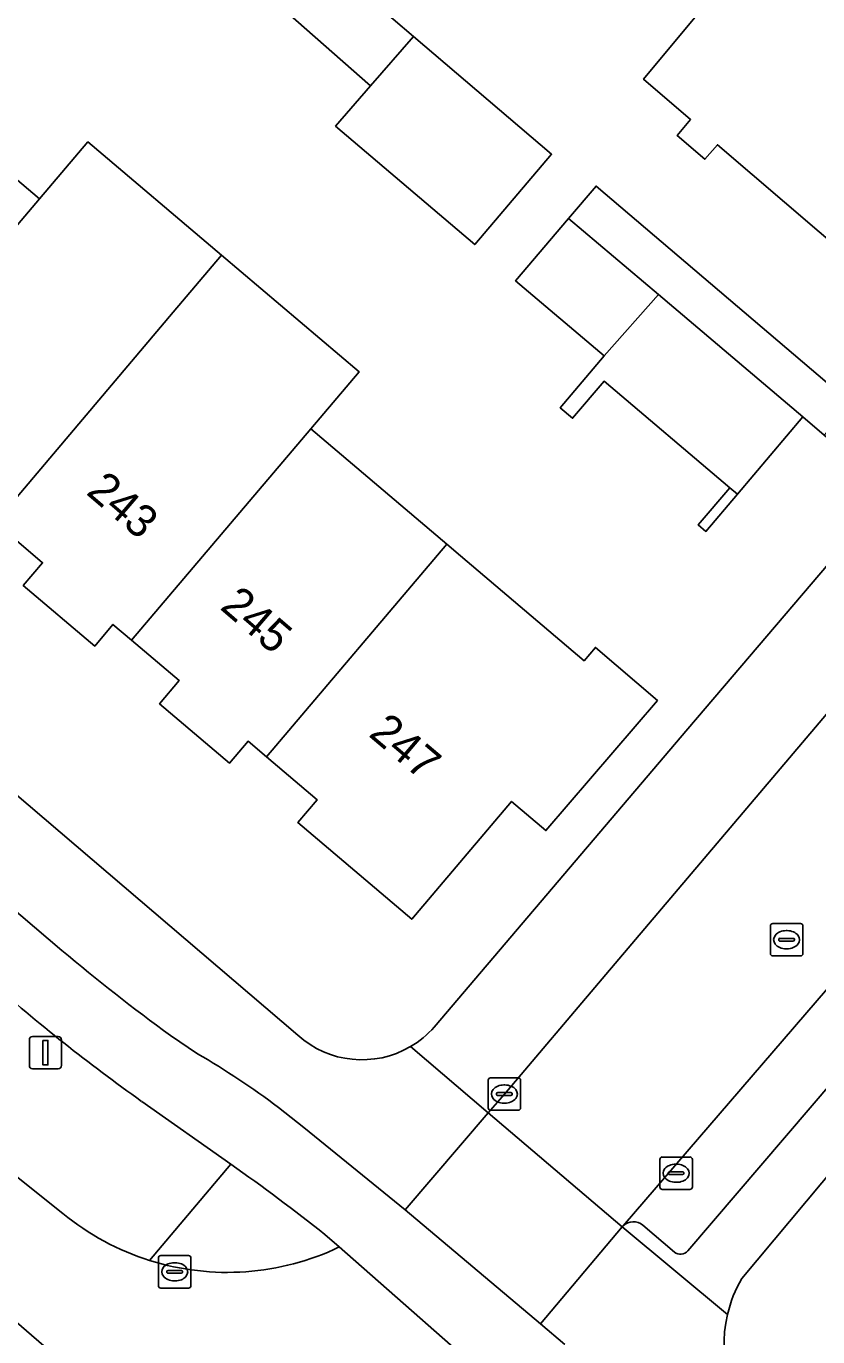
# Model space of a CAD drawing. Extents: x 162523 to 163266, y 381230 to 382050.
# Drawn here: x 162685.41 to 162709.81, y 381676.99 to 381717.38 of the extents above; entities that cross this region are included whole.
import ezdxf

# ---------------------------------------------------------------- set-up
doc = ezdxf.new("R2010")
doc.units = 0
for name, color, linetype in [('IMGEO_Berm_groen', 7, 'Continuous'), ('IMGEO_Berm_open', 7, 'Continuous'), ('IMGEO_Erf', 7, 'Continuous'), ('IMGEO_Fietspad_gesloten', 7, 'Continuous'), ('IMGEO_Kolk', 7, 'Continuous'), ('IMGEO_Lichtmast', 7, 'Continuous'), ('IMGEO_Muur', 7, 'Continuous'), ('IMGEO_Pand', 7, 'Continuous'), ('IMGEO_Pand_nummerreeks', 7, 'Continuous'), ('IMGEO_Parkeervlak_open', 7, 'Continuous'), ('IMGEO_Rijbaan_lokaal_gesloten', 7, 'Continuous'), ('IMGEO_Rijbaan_lokaal_open', 7, 'Continuous'), ('IMGEO_Rioolput', 7, 'Continuous'), ('IMGEO_Voetpad_open', 7, 'Continuous')]:
    doc.layers.add(name, color=color, linetype=linetype)

msp = doc.modelspace()

# ---------------------------------------------------------------- linework, layer by layer
at = {"layer": 'IMGEO_Berm_groen'}
for points in [[(162691.721, 381682.311), (162689.218, 381679.347)], [(162695.064, 381679.762), (162694.619, 381680.146)]]:
    msp.add_lwpolyline(points, dxfattribs=at)
for centre, radius, start, end in [((162657.254, 381633.153), 60.037, 51.51143, 54.96418), ((162691.615, 381686.967), 7.988, 252.54, 295.5811)]:
    msp.add_arc(centre, radius, start, end, dxfattribs=at)
at = {"layer": 'IMGEO_Berm_open'}
for points in [[(162670.675, 381694.247), (162670.826, 381694.091), (162676.591, 381689.171), (162684.812, 381682.182), (162685.107, 381681.944), (162685.778, 381681.402), (162686.547, 381680.794)], [(162689.218, 381679.347), (162691.721, 381682.311), (162688.972, 381684.248)]]:
    msp.add_lwpolyline(points, dxfattribs=at)
for centre, radius, start, end in [((162720.346, 381728.529), 54.269, 228.3356, 234.6814), ((162691.609, 381686.949), 7.969, 230.5657, 252.5416)]:
    msp.add_arc(centre, radius, start, end, dxfattribs=at)
at = {"layer": 'IMGEO_Erf'}
for points in [[(162684.402, 381747.053), (162674.188, 381738.328), (162677.46, 381735.382), (162679.38, 381737.65), (162681.618, 381735.752), (162684.255, 381733.517), (162682.334, 381731.25), (162683.048, 381730.665), (162691.024, 381723.483), (162690.494, 381722.894), (162693.179, 381720.477), (162692.208, 381719.374), (162690.968, 381720.462), (162691.224, 381720.754), (162688.556, 381723.091), (162688.153, 381723.444), (162688.541, 381723.874), (162681.858, 381729.731), (162665.388, 381710.53), (162693.781, 381686.286)], [(162697.991, 381686.54), (162705.807, 381695.733), (162712.041, 381703.045), (162710.009, 381704.777), (162709.351, 381705.338), (162707.334, 381702.958), (162706.364, 381701.814), (162706.128, 381702.014), (162707.098, 381703.159), (162703.226, 381706.441), (162702.256, 381705.297), (162701.875, 381705.62), (162703.23, 381707.219), (162700.499, 381709.534), (162702.13, 381711.459), (162702.978, 381712.455), (162710.86, 381705.747), (162725.064, 381721.931)], [(162720.876, 381719.769), (162717.2, 381715.465), (162711.919, 381709.281), (162706.716, 381713.725), (162706.335, 381713.279), (162705.474, 381714.015), (162705.891, 381714.504), (162704.44, 381715.743), (162709.558, 381721.895)], [(162696.725, 381717.592), (162697.353, 381717.058), (162701.609, 381713.435), (162699.237, 381710.649), (162694.947, 381714.3), (162696.028, 381715.539), (162692.014, 381719.073)], [(162681.799, 381715.47), (162685.823, 381712.058), (162687.313, 381713.816), (162691.434, 381710.323), (162695.671, 381706.731), (162694.181, 381704.973), (162698.376, 381701.417), (162698.796, 381701.061), (162702.61, 381697.828), (162702.957, 381698.237), (162704.87, 381696.597), (162701.431, 381692.595), (162700.374, 381693.491), (162697.297, 381689.862), (162693.786, 381692.839), (162694.381, 381693.541), (162692.822, 381694.863), (162692.252, 381695.346), (162691.68, 381694.672), (162689.523, 381696.5), (162690.128, 381697.214), (162688.659, 381698.46), (162688.088, 381698.944), (162687.526, 381698.281), (162685.323, 381700.148), (162685.917, 381700.848), (162684.452, 381702.091)], [(162743.712, 381678.731), (162725.082, 381694.378), (162723.957, 381693.034), (162723.028, 381693.819), (162721.439, 381695.164), (162720.169, 381693.71), (162714.873, 381687.637), (162707.471, 381678.788)]]:
    msp.add_lwpolyline(points, dxfattribs=at)
for centre, radius, start, end in [((162695.76, 381688.497), 2.967, 228.1671, 300.3399), ((162695.734, 381688.53), 3.01, 300.4557, 318.5989), ((162710.936, 381676.759), 4.016, 149.6544, 166.6712), ((162710.92, 381676.765), 3.999, 166.6925, 228.0457)]:
    msp.add_arc(centre, radius, start, end, dxfattribs=at)
at = {"layer": 'IMGEO_Fietspad_gesloten'}
for points in [[(162686.514, 381688.902), (162680.601, 381693.932), (162679.253, 381692.312), (162684.27, 381687.987)], [(162690.696, 381685.718), (162689.86, 381686.282)], [(162688.972, 381684.248), (162691.721, 381682.311)], [(162702.016, 381676.753), (162701.268, 381677.399), (162697.091, 381680.911), (162693.974, 381683.443), (162693.189, 381684.064)], [(162694.619, 381680.146), (162695.064, 381679.762), (162700.289, 381675.168), (162702.525, 381673.004), (162704.102, 381671.452)]]:
    msp.add_lwpolyline(points, dxfattribs=at)
for centre, radius, start, end in [((162720.983, 381729.475), 53.238, 229.6508, 234.2256), ((162720.346, 381728.529), 54.269, 228.3356, 234.6814), ((162676.992, 381662.356), 27.085, 53.2714, 59.6034), ((162657.254, 381633.153), 60.037, 51.51143, 54.96418)]:
    msp.add_arc(centre, radius, start, end, dxfattribs=at)
at = {"layer": 'IMGEO_Kolk'}
for p, q in [((162699.651, 381684.049), (162699.651, 381684.901)), ((162699.726, 381684.975), (162700.578, 381684.975)), ((162700.139, 381684.755), (162700.164, 381684.755)), ((162700.652, 381684.901), (162700.652, 381684.049)), ((162699.91, 381684.469), (162699.91, 381684.481)), ((162700.348, 381684.432), (162699.95, 381684.432)), ((162699.953, 381684.518), (162700.351, 381684.518)), ((162700.162, 381684.195), (162700.137, 381684.195)), ((162700.394, 381684.481), (162700.394, 381684.469)), ((162700.578, 381683.975), (162699.726, 381683.975)), ((162704.945, 381681.609), (162704.945, 381682.461)), ((162705.02, 381682.535), (162705.872, 381682.535)), ((162705.433, 381682.315), (162705.458, 381682.315)), ((162705.946, 381682.461), (162705.946, 381681.609)), ((162705.204, 381682.029), (162705.204, 381682.041)), ((162705.642, 381681.992), (162705.244, 381681.992)), ((162705.247, 381682.078), (162705.645, 381682.078)), ((162705.456, 381681.755), (162705.431, 381681.755)), ((162705.688, 381682.041), (162705.688, 381682.029)), ((162705.872, 381681.535), (162705.02, 381681.535)), ((162689.489, 381678.571), (162689.489, 381679.423)), ((162689.564, 381679.497), (162690.416, 381679.497)), ((162690.49, 381679.423), (162690.49, 381678.571)), ((162689.748, 381678.991), (162689.748, 381679.003)), ((162690.186, 381678.954), (162689.788, 381678.954)), ((162689.791, 381679.04), (162690.189, 381679.04)), ((162689.977, 381679.277), (162690.002, 381679.277)), ((162690.232, 381679.003), (162690.232, 381678.991)), ((162690, 381678.717), (162689.975, 381678.717)), ((162690.416, 381678.497), (162689.564, 381678.497))]:
    msp.add_line(p, q, dxfattribs=at)
for points in [[(162699.651, 381684.049), (162699.651, 381684.901)], [(162699.726, 381684.975), (162700.578, 381684.975)], [(162700.652, 381684.901), (162700.652, 381684.049)], [(162700.578, 381683.975), (162699.726, 381683.975)], [(162704.945, 381681.609), (162704.945, 381682.461)], [(162705.02, 381682.535), (162705.872, 381682.535)], [(162705.946, 381682.461), (162705.946, 381681.609)], [(162705.872, 381681.535), (162705.02, 381681.535)], [(162689.489, 381678.571), (162689.489, 381679.423)], [(162689.564, 381679.497), (162690.416, 381679.497)], [(162690.49, 381679.423), (162690.49, 381678.571)], [(162690.416, 381678.497), (162689.564, 381678.497)]]:
    msp.add_lwpolyline(points, dxfattribs=at)
for centre, radius, start, end in [((162699.728, 381684.899), 0.0765, 91.552, 178.448), ((162699.728, 381684.899), 0.0765, 91.552, 178.448), ((162700.576, 381684.899), 0.0765, 1.552, 88.448), ((162700.576, 381684.899), 0.0765, 1.552, 88.448), ((162699.95, 381684.478), 0.0403, 85.8775, 175.7526), ((162699.947, 381684.468), 0.0366, 178.938, 274.7102), ((162700.351, 381684.475), 0.043, 264.8664, 352.4533), ((162700.355, 381684.48), 0.0386, 1.7309, 96.639), ((162699.728, 381684.051), 0.0765, 181.552, 268.448), ((162699.728, 381684.051), 0.0765, 181.552, 268.448), ((162700.576, 381684.051), 0.0765, 271.552, 358.448), ((162700.576, 381684.051), 0.0765, 271.552, 358.448), ((162705.022, 381682.459), 0.0765, 91.552, 178.448), ((162705.022, 381682.459), 0.0765, 91.552, 178.448), ((162705.87, 381682.459), 0.0765, 1.552, 88.448), ((162705.87, 381682.459), 0.0765, 1.552, 88.448), ((162705.244, 381682.038), 0.0403, 85.8775, 175.7526), ((162705.241, 381682.028), 0.0366, 178.938, 274.7102), ((162705.645, 381682.035), 0.043, 264.8664, 352.4533), ((162705.649, 381682.04), 0.0386, 1.7309, 96.639), ((162705.022, 381681.611), 0.0765, 181.552, 268.448), ((162705.022, 381681.611), 0.0765, 181.552, 268.448), ((162705.87, 381681.611), 0.0765, 271.552, 358.448), ((162705.87, 381681.611), 0.0765, 271.552, 358.448), ((162689.566, 381679.421), 0.0765, 91.552, 178.448), ((162689.566, 381679.421), 0.0765, 91.552, 178.448), ((162690.414, 381679.421), 0.0765, 1.552, 88.448), ((162690.414, 381679.421), 0.0765, 1.552, 88.448), ((162689.788, 381679), 0.0403, 85.8775, 175.7526), ((162689.785, 381678.99), 0.0366, 178.938, 274.7102), ((162690.189, 381678.997), 0.043, 264.8664, 352.4533), ((162690.193, 381679.002), 0.0386, 1.7309, 96.639), ((162689.566, 381678.573), 0.0765, 181.552, 268.448), ((162689.566, 381678.573), 0.0765, 181.552, 268.448), ((162690.414, 381678.573), 0.0765, 271.552, 358.448), ((162690.414, 381678.573), 0.0765, 271.552, 358.448)]:
    msp.add_arc(centre, radius, start, end, dxfattribs=at)
for centre, major_axis, ratio, start_param, end_param in [((162700.138, 381684.475), (-0.387, 0.002), 0.722429, 4.712389, 7.853982), ((162700.163, 381684.475), (-0.39, 0.002), 0.717154, 1.570796, 4.712389), ((162705.432, 381682.035), (-0.387, 0.002), 0.722429, 4.712389, 7.853982), ((162705.457, 381682.035), (-0.39, 0.002), 0.717154, 1.570796, 4.712389), ((162689.976, 381678.997), (-0.387, 0.002), 0.722429, 4.712389, 7.853982), ((162690.001, 381678.997), (-0.39, 0.002), 0.717154, 1.570796, 4.712389)]:
    msp.add_ellipse(centre, major_axis=major_axis, ratio=ratio, start_param=start_param, end_param=end_param, dxfattribs=at)
at = {"layer": 'IMGEO_Lichtmast'}
for p, q in [((162685.61, 381686.25), (162686.4, 381686.25)), ((162686.4, 381686.25), (162685.61, 381686.25)), ((162685.51, 381685.35), (162685.51, 381686.15)), ((162685.51, 381686.15), (162685.51, 381685.35)), ((162686.5, 381686.15), (162686.5, 381685.35)), ((162686.5, 381685.35), (162686.5, 381686.15)), ((162686.4, 381685.25), (162685.61, 381685.25)), ((162685.61, 381685.25), (162686.4, 381685.25))]:
    msp.add_line(p, q, dxfattribs=at)
msp.add_lwpolyline([(162685.93, 381686.125), (162686.08, 381686.125), (162686.08, 381685.375), (162685.93, 381685.375), (162685.93, 381686.125)], dxfattribs=at)
for centre, start, end in [((162685.61, 381686.15), 90, 180), ((162685.61, 381686.15), 90, 180), ((162686.4, 381686.15), 0, 90), ((162686.4, 381686.15), 360, 90), ((162685.61, 381685.35), 180, 270), ((162685.61, 381685.35), 180, 270), ((162686.4, 381685.35), 270, 0), ((162686.4, 381685.35), 270, 0)]:
    msp.add_arc(centre, 0.1, start, end, dxfattribs=at)
at = {"layer": 'IMGEO_Muur'}
msp.add_lwpolyline([(162707.334, 381702.958), (162707.098, 381703.159), (162706.128, 381702.014), (162706.364, 381701.814)], close=True, dxfattribs=at)
at = {"layer": 'IMGEO_Pand'}
for points in [[(162711.985, 381719.963), (162710.866, 381720.921), (162710.795, 381720.838), (162710.049, 381721.475), (162709.558, 381721.895), (162704.44, 381715.743), (162705.891, 381714.504), (162705.474, 381714.015), (162706.335, 381713.279), (162706.716, 381713.725), (162711.919, 381709.281), (162717.2, 381715.465)], [(162693.288, 381720.517), (162692.014, 381719.073), (162696.028, 381715.539), (162697.353, 381717.058), (162696.725, 381717.592)], [(162697.353, 381717.058), (162696.028, 381715.539), (162694.947, 381714.3), (162699.237, 381710.649), (162701.609, 381713.435)], [(162681.799, 381715.47), (162676.325, 381709.015), (162677.577, 381707.954), (162677.022, 381707.298), (162679.269, 381705.393), (162679.804, 381706.024), (162680.326, 381705.581), (162685.823, 381712.058)], [(162689.944, 381708.565), (162691.434, 381710.323), (162687.313, 381713.816), (162685.823, 381712.058), (162680.326, 381705.581), (162681.757, 381704.368), (162681.183, 381703.691), (162682.934, 381702.207), (162683.511, 381702.888), (162684.452, 381702.091)], [(162704.898, 381709.113), (162702.13, 381711.459), (162700.499, 381709.534), (162703.23, 381707.219)], [(162694.181, 381704.973), (162695.671, 381706.731), (162691.434, 381710.323), (162689.944, 381708.565), (162684.452, 381702.091), (162685.917, 381700.848), (162685.323, 381700.148), (162687.526, 381698.281), (162688.088, 381698.944), (162688.659, 381698.46)], [(162704.898, 381709.113), (162703.23, 381707.219), (162701.875, 381705.62), (162702.256, 381705.297), (162703.226, 381706.441), (162707.098, 381703.159), (162707.334, 381702.958), (162709.351, 381705.338)], [(162692.822, 381694.863), (162698.376, 381701.417), (162694.181, 381704.973), (162688.659, 381698.46), (162690.128, 381697.214), (162689.523, 381696.5), (162691.68, 381694.672), (162692.252, 381695.346)], [(162692.822, 381694.863), (162694.381, 381693.541), (162693.786, 381692.839), (162697.297, 381689.862), (162700.374, 381693.491), (162701.431, 381692.595), (162704.87, 381696.597), (162702.957, 381698.237), (162702.61, 381697.828), (162698.796, 381701.061), (162698.376, 381701.417)]]:
    msp.add_lwpolyline(points, close=True, dxfattribs=at)
at = {"layer": 'IMGEO_Parkeervlak_open'}
for points in [[(162716.024, 381694.596), (162703.811, 381680.417)], [(162705.804, 381679.639), (162717.122, 381692.858)], [(162704.416, 381680.432), (162705.391, 381679.601)]]:
    msp.add_lwpolyline(points, dxfattribs=at)
for centre, radius, start, end in [((162704.122, 381680.087), 0.454, 49.576, 133.2645), ((162705.576, 381679.852), 0.312, 233.614, 316.8999)]:
    msp.add_arc(centre, radius, start, end, dxfattribs=at)
at = {"layer": 'IMGEO_Rijbaan_lokaal_gesloten'}
msp.add_lwpolyline([(162699.652, 381683.891), (162697.091, 381680.911), (162701.268, 381677.399), (162703.784, 381680.385)], close=True, dxfattribs=at)
for points in [[(162686.547, 381680.794), (162685.778, 381681.402), (162685.107, 381681.944), (162682.885, 381679.37), (162760.917, 381611.835), (162778.081, 381596.98), (162839.254, 381546.589), (162849.76, 381538.009)], [(162700.289, 381675.168), (162695.064, 381679.762)]]:
    msp.add_lwpolyline(points, dxfattribs=at)
for centre, radius, start, end in [((162691.609, 381686.949), 7.969, 230.5657, 252.5416), ((162691.615, 381686.967), 7.988, 252.54, 295.5811)]:
    msp.add_arc(centre, radius, start, end, dxfattribs=at)
at = {"layer": 'IMGEO_Rijbaan_lokaal_open'}
msp.add_lwpolyline([(162717.772, 381705.235), (162711.95, 381698.377), (162710.772, 381696.996), (162703.168, 381688.025), (162700.152, 381684.475), (162699.652, 381683.891), (162703.784, 381680.385), (162703.811, 381680.417), (162716.024, 381694.596), (162716.116, 381694.716), (162719.248, 381698.069)], dxfattribs=at)
at = {"layer": 'IMGEO_Rioolput'}
for p, q in [((162708.351, 381688.804), (162708.351, 381689.656)), ((162708.426, 381689.73), (162709.278, 381689.73)), ((162708.839, 381689.51), (162708.864, 381689.51)), ((162709.352, 381689.656), (162709.352, 381688.804)), ((162708.61, 381689.224), (162708.61, 381689.236)), ((162709.048, 381689.187), (162708.65, 381689.187)), ((162708.653, 381689.273), (162709.051, 381689.273)), ((162709.094, 381689.236), (162709.094, 381689.224)), ((162709.278, 381688.73), (162708.426, 381688.73)), ((162708.862, 381688.95), (162708.837, 381688.95))]:
    msp.add_line(p, q, dxfattribs=at)
for points in [[(162708.351, 381688.804), (162708.351, 381689.656)], [(162708.426, 381689.73), (162709.278, 381689.73)], [(162709.352, 381689.656), (162709.352, 381688.804)], [(162709.278, 381688.73), (162708.426, 381688.73)]]:
    msp.add_lwpolyline(points, dxfattribs=at)
for centre, radius, start, end in [((162708.428, 381689.654), 0.0765, 91.552, 178.448), ((162708.428, 381689.654), 0.0765, 91.552, 178.448), ((162709.276, 381689.654), 0.0765, 1.552, 88.448), ((162709.276, 381689.654), 0.0765, 1.552, 88.448), ((162708.65, 381689.233), 0.0403, 85.8775, 175.7526), ((162708.647, 381689.223), 0.0366, 178.938, 274.7102), ((162709.051, 381689.23), 0.043, 264.8664, 352.4533), ((162709.055, 381689.235), 0.0386, 1.7309, 96.639), ((162708.428, 381688.806), 0.0765, 181.552, 268.448), ((162708.428, 381688.806), 0.0765, 181.552, 268.448), ((162709.276, 381688.806), 0.0765, 271.552, 358.448), ((162709.276, 381688.806), 0.0765, 271.552, 358.448)]:
    msp.add_arc(centre, radius, start, end, dxfattribs=at)
for centre, major_axis, ratio, start_param, end_param in [((162708.838, 381689.23), (-0.387, 0.002), 0.722429, 4.712389, 7.853982), ((162708.863, 381689.23), (-0.39, 0.002), 0.717154, 1.570796, 4.712389)]:
    msp.add_ellipse(centre, major_axis=major_axis, ratio=ratio, start_param=start_param, end_param=end_param, dxfattribs=at)
at = {"layer": 'IMGEO_Voetpad_open'}
for points in [[(162693.781, 381686.286), (162665.388, 381710.53), (162664.663, 381711.149), (162634.463, 381736.935), (162633.579, 381737.69), (162619.163, 381750), (162603.191, 381763.638), (162602.511, 381764.218), (162549.054, 381809.864)], [(162548.287, 381807.068), (162549.056, 381806.402), (162601.096, 381761.857), (162634.563, 381733.29), (162680.601, 381693.932), (162686.514, 381688.902)], [(162729.504, 381723.12), (162728.35, 381723.364), (162727.627, 381723.721), (162725.064, 381721.931), (162710.86, 381705.747), (162710.009, 381704.777), (162712.041, 381703.045), (162705.807, 381695.733), (162697.991, 381686.54)], [(162697.259, 381685.936), (162699.652, 381683.891), (162700.152, 381684.475), (162703.168, 381688.025), (162710.772, 381696.996), (162711.95, 381698.377), (162711.058, 381699.161), (162716.865, 381706.005)], [(162707.471, 381678.788), (162714.873, 381687.637), (162720.169, 381693.71), (162721.439, 381695.164), (162723.028, 381693.819), (162724.115, 381695.198), (162723.746, 381695.5), (162726.509, 381698.446), (162726.666, 381698.276), (162726.901, 381698.082), (162731.093, 381701.89), (162733.436, 381703.527), (162734.45, 381704.133)], [(162717.122, 381692.858), (162705.804, 381679.639)], [(162689.86, 381686.282), (162690.696, 381685.718)], [(162693.189, 381684.064), (162693.974, 381683.443), (162697.091, 381680.911), (162699.652, 381683.891), (162697.259, 381685.936)], [(162707.029, 381677.685), (162703.784, 381680.385), (162701.268, 381677.399), (162702.016, 381676.753)], [(162703.811, 381680.417), (162703.784, 381680.385), (162707.029, 381677.685)], [(162705.391, 381679.601), (162704.416, 381680.432)]]:
    msp.add_lwpolyline(points, dxfattribs=at)
msp.add_lwpolyline([(162702.978, 381712.455), (162702.13, 381711.459), (162704.898, 381709.113), (162709.351, 381705.338), (162710.009, 381704.777), (162710.86, 381705.747)], close=True, dxfattribs=at)
for centre, radius, start, end in [((162720.983, 381729.475), 53.238, 229.6508, 234.2256), ((162695.76, 381688.497), 2.967, 228.1671, 300.3399), ((162695.734, 381688.53), 3.01, 300.4557, 318.5989), ((162676.992, 381662.356), 27.085, 53.2714, 59.6034), ((162704.122, 381680.087), 0.454, 49.576, 133.2645), ((162705.576, 381679.852), 0.312, 233.614, 316.8999), ((162710.936, 381676.759), 4.016, 149.6544, 166.6712), ((162710.92, 381676.765), 3.999, 166.6925, 228.0457)]:
    msp.add_arc(centre, radius, start, end, dxfattribs=at)

# ---------------------------------------------------------------- texts
at = {"layer": 'IMGEO_Pand_nummerreeks'}
for s, rotation, p in [('243', 319.3773, (162687.23, 381702.981)), ('245', 319.3745, (162691.354, 381699.442)), ('247', 319.7082, (162695.936, 381695.526))]:
    msp.add_text(s, height=1, rotation=rotation, dxfattribs=at).set_placement(p)

doc.saveas('drawing.dxf')
